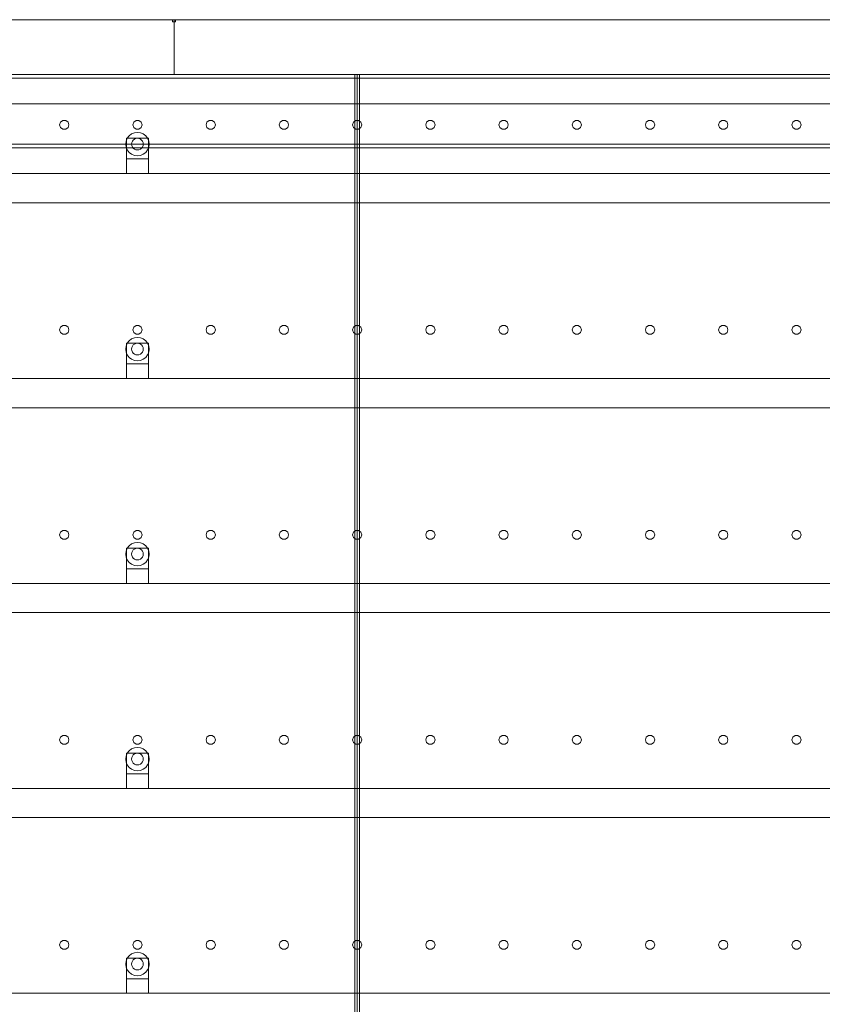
# Model space of a CAD drawing. Header units: millimetres. Extents: x -4738 to 65662, y -68080 to 6847.
# Tile 1048 of 1056: x 51000 to 52096, y 1655 to 3000. Entities that reach past the tile are written whole.
import ezdxf

# ---------------------------------------------------------------- set-up
doc = ezdxf.new("R2010")
doc.units = ezdxf.units.MM
doc.layers.add('lateral_secador', color=7, linetype='Continuous', lineweight=0)

msp = doc.modelspace()

# ---------------------------------------------------------------- linework, layer by layer
at = {"layer": 'lateral_secador'}
for p, q in [((50211.134, 3000), (51211.134, 3000)), ((51209.134, 3000), (51213.134, 3000)), ((51209.134, 3000), (51209.134, 2997)), ((51211.134, 2925), (51211.134, 3000)), ((51211.134, 3000), (52211.134, 3000)), ((51213.134, 2997), (51213.134, 3000)), ((51209.134, 2997), (51213.134, 2997)), ((40461.134, 2925), (60461.134, 2925)), ((40461.134, 2920), (60461.134, 2920)), ((50211.134, 2925), (51211.134, 2925)), ((50686.134, 2925), (51461.134, 2925)), ((51211.134, 2925), (52211.134, 2925)), ((51458.134, 2925), (51464.134, 2925)), ((51458.134, 2925), (51458.134, 60)), ((51461.134, 0), (51461.134, 2925)), ((51461.134, 2925), (52461.134, 2925)), ((51464.134, 60), (51464.134, 2925)), ((40461.134, 2885), (60461.134, 2885)), ((51055.997, 2860.082), (51054.784, 2856.35)), ((51054.784, 2856.35), (51055.997, 2852.618)), ((51059.172, 2862.389), (51055.997, 2860.082)), ((51055.997, 2852.618), (51059.172, 2850.311)), ((51063.096, 2862.389), (51059.172, 2862.389)), ((51066.271, 2860.082), (51063.096, 2862.389)), ((51063.096, 2850.311), (51066.271, 2852.618)), ((51067.484, 2856.35), (51066.271, 2860.082)), ((51066.271, 2852.618), (51067.484, 2856.35)), ((51155.997, 2860.082), (51154.784, 2856.35)), ((51154.784, 2856.35), (51155.997, 2852.618)), ((51159.172, 2862.389), (51155.997, 2860.082)), ((51155.997, 2852.618), (51159.172, 2850.311)), ((51163.096, 2862.389), (51159.172, 2862.389)), ((51166.271, 2860.082), (51163.096, 2862.389)), ((51163.096, 2850.311), (51166.271, 2852.618)), ((51167.484, 2856.35), (51166.271, 2860.082)), ((51166.271, 2852.618), (51167.484, 2856.35)), ((51255.997, 2860.082), (51254.784, 2856.35)), ((51254.784, 2856.35), (51255.997, 2852.618)), ((51259.172, 2862.389), (51255.997, 2860.082)), ((51255.997, 2852.618), (51259.172, 2850.311)), ((51263.096, 2862.389), (51259.172, 2862.389)), ((51266.271, 2860.082), (51263.096, 2862.389)), ((51263.096, 2850.311), (51266.271, 2852.618)), ((51267.484, 2856.35), (51266.271, 2860.082)), ((51266.271, 2852.618), (51267.484, 2856.35)), ((51355.997, 2860.082), (51354.784, 2856.35)), ((51354.784, 2856.35), (51355.997, 2852.618)), ((51359.172, 2862.389), (51355.997, 2860.082)), ((51355.997, 2852.618), (51359.172, 2850.311)), ((51363.096, 2862.389), (51359.172, 2862.389)), ((51366.271, 2860.082), (51363.096, 2862.389)), ((51363.096, 2850.311), (51366.271, 2852.618)), ((51367.484, 2856.35), (51366.271, 2860.082)), ((51366.271, 2852.618), (51367.484, 2856.35)), ((51455.997, 2860.082), (51454.784, 2856.35)), ((51454.784, 2856.35), (51455.997, 2852.618)), ((51459.172, 2862.389), (51455.997, 2860.082)), ((51455.997, 2852.618), (51459.172, 2850.311)), ((51463.096, 2862.389), (51459.172, 2862.389)), ((51466.271, 2860.082), (51463.096, 2862.389)), ((51463.096, 2850.311), (51466.271, 2852.618)), ((51467.484, 2856.35), (51466.271, 2860.082)), ((51466.271, 2852.618), (51467.484, 2856.35)), ((51555.997, 2860.082), (51554.784, 2856.35)), ((51554.784, 2856.35), (51555.997, 2852.618)), ((51559.172, 2862.389), (51555.997, 2860.082)), ((51555.997, 2852.618), (51559.172, 2850.311)), ((51563.096, 2862.389), (51559.172, 2862.389)), ((51566.271, 2860.082), (51563.096, 2862.389)), ((51563.096, 2850.311), (51566.271, 2852.618)), ((51567.484, 2856.35), (51566.271, 2860.082)), ((51566.271, 2852.618), (51567.484, 2856.35)), ((51655.997, 2860.082), (51654.784, 2856.35)), ((51654.784, 2856.35), (51655.997, 2852.618)), ((51659.172, 2862.389), (51655.997, 2860.082)), ((51655.997, 2852.618), (51659.172, 2850.311)), ((51663.096, 2862.389), (51659.172, 2862.389)), ((51666.271, 2860.082), (51663.096, 2862.389)), ((51663.096, 2850.311), (51666.271, 2852.618)), ((51667.484, 2856.35), (51666.271, 2860.082)), ((51666.271, 2852.618), (51667.484, 2856.35)), ((51755.997, 2860.082), (51754.784, 2856.35)), ((51754.784, 2856.35), (51755.997, 2852.618)), ((51759.172, 2862.389), (51755.997, 2860.082)), ((51755.997, 2852.618), (51759.172, 2850.311)), ((51763.096, 2862.389), (51759.172, 2862.389)), ((51766.271, 2860.082), (51763.096, 2862.389)), ((51763.096, 2850.311), (51766.271, 2852.618)), ((51767.484, 2856.35), (51766.271, 2860.082)), ((51766.271, 2852.618), (51767.484, 2856.35)), ((51855.997, 2860.082), (51854.784, 2856.35)), ((51854.784, 2856.35), (51855.997, 2852.618)), ((51859.172, 2862.389), (51855.997, 2860.082)), ((51855.997, 2852.618), (51859.172, 2850.311)), ((51863.096, 2862.389), (51859.172, 2862.389)), ((51866.271, 2860.082), (51863.096, 2862.389)), ((51863.096, 2850.311), (51866.271, 2852.618)), ((51867.484, 2856.35), (51866.271, 2860.082)), ((51866.271, 2852.618), (51867.484, 2856.35)), ((51955.997, 2860.082), (51954.784, 2856.35)), ((51954.784, 2856.35), (51955.997, 2852.618)), ((51959.172, 2862.389), (51955.997, 2860.082)), ((51955.997, 2852.618), (51959.172, 2850.311)), ((51963.096, 2862.389), (51959.172, 2862.389)), ((51966.271, 2860.082), (51963.096, 2862.389)), ((51963.096, 2850.311), (51966.271, 2852.618)), ((51967.484, 2856.35), (51966.271, 2860.082)), ((51966.271, 2852.618), (51967.484, 2856.35)), ((52055.997, 2860.082), (52054.784, 2856.35)), ((52054.784, 2856.35), (52055.997, 2852.618)), ((52059.172, 2862.389), (52055.997, 2860.082)), ((52055.997, 2852.618), (52059.172, 2850.311)), ((52063.096, 2862.389), (52059.172, 2862.389)), ((52066.271, 2860.082), (52063.096, 2862.389)), ((52063.096, 2850.311), (52066.271, 2852.618)), ((52067.484, 2856.35), (52066.271, 2860.082)), ((52066.271, 2852.618), (52067.484, 2856.35)), ((51059.172, 2850.311), (51063.096, 2850.311)), ((51147.277, 2838), (51145.679, 2834.141)), ((51146.134, 2838), (51176.134, 2838)), ((51146.134, 2838), (51146.134, 2810)), ((51149.82, 2841.314), (51147.277, 2838)), ((51153.134, 2843.856), (51149.82, 2841.314)), ((51156.993, 2845.455), (51153.134, 2843.856)), ((51161.134, 2846), (51156.993, 2845.455)), ((51161.134, 2838), (51159.063, 2837.727)), ((51159.172, 2850.311), (51163.096, 2850.311)), ((51165.275, 2845.455), (51161.134, 2846)), ((51163.204, 2837.727), (51161.134, 2838)), ((51169.134, 2843.856), (51165.275, 2845.455)), ((51172.448, 2841.314), (51169.134, 2843.856)), ((51174.99, 2838), (51172.448, 2841.314)), ((51176.589, 2834.141), (51174.99, 2838)), ((51176.134, 2810), (51176.134, 2838)), ((51259.172, 2850.311), (51263.096, 2850.311)), ((51359.172, 2850.311), (51363.096, 2850.311)), ((51459.172, 2850.311), (51463.096, 2850.311)), ((51559.172, 2850.311), (51563.096, 2850.311)), ((51659.172, 2850.311), (51663.096, 2850.311)), ((51759.172, 2850.311), (51763.096, 2850.311)), ((51859.172, 2850.311), (51863.096, 2850.311)), ((51959.172, 2850.311), (51963.096, 2850.311)), ((52059.172, 2850.311), (52063.096, 2850.311)), ((40461.134, 2830), (60461.134, 2830)), ((40461.134, 2825), (60461.134, 2825)), ((51145.679, 2834.141), (51145.134, 2830)), ((51145.134, 2830), (51145.679, 2825.859)), ((51145.679, 2825.859), (51147.277, 2822)), ((51153.406, 2832.071), (51153.134, 2830)), ((51153.134, 2830), (51153.406, 2827.929)), ((51154.206, 2834), (51153.406, 2832.071)), ((51153.406, 2827.929), (51154.206, 2826)), ((51155.477, 2835.657), (51154.206, 2834)), ((51154.206, 2826), (51155.477, 2824.343)), ((51157.134, 2836.928), (51155.477, 2835.657)), ((51159.063, 2837.727), (51157.134, 2836.928)), ((51165.134, 2836.928), (51163.204, 2837.727)), ((51166.791, 2835.657), (51165.134, 2836.928)), ((51168.062, 2834), (51166.791, 2835.657)), ((51166.791, 2824.343), (51168.062, 2826)), ((51168.861, 2832.071), (51168.062, 2834)), ((51168.062, 2826), (51168.861, 2827.929)), ((51169.134, 2830), (51168.861, 2832.071)), ((51168.861, 2827.929), (51169.134, 2830)), ((51174.99, 2822), (51176.589, 2825.859)), ((51177.134, 2830), (51176.589, 2834.141)), ((51176.589, 2825.859), (51177.134, 2830)), ((51147.277, 2822), (51149.82, 2818.686)), ((51149.82, 2818.686), (51153.134, 2816.144)), ((51153.134, 2816.144), (51156.993, 2814.545)), ((51155.477, 2824.343), (51157.134, 2823.072)), ((51156.993, 2814.545), (51161.134, 2814)), ((51157.134, 2823.072), (51159.063, 2822.273)), ((51159.063, 2822.273), (51161.134, 2822)), ((51161.134, 2822), (51163.204, 2822.273)), ((51161.134, 2814), (51165.275, 2814.545)), ((51163.204, 2822.273), (51165.134, 2823.072)), ((51165.134, 2823.072), (51166.791, 2824.343)), ((51165.275, 2814.545), (51169.134, 2816.144)), ((51169.134, 2816.144), (51172.448, 2818.686)), ((51172.448, 2818.686), (51174.99, 2822)), ((51146.134, 2810), (51176.134, 2810)), ((51146.134, 2810), (51146.134, 2790)), ((51176.134, 2790), (51176.134, 2810)), ((40811.134, 2790), (60111.134, 2790)), ((51146.134, 2790), (51176.134, 2790)), ((40811.134, 2750), (60111.134, 2750)), ((51055.997, 2580.082), (51054.784, 2576.35)), ((51054.784, 2576.35), (51055.997, 2572.618)), ((51059.172, 2582.389), (51055.997, 2580.082)), ((51055.997, 2572.618), (51059.172, 2570.311)), ((51063.096, 2582.389), (51059.172, 2582.389)), ((51059.172, 2570.311), (51063.096, 2570.311)), ((51066.271, 2580.082), (51063.096, 2582.389)), ((51063.096, 2570.311), (51066.271, 2572.618)), ((51067.484, 2576.35), (51066.271, 2580.082)), ((51066.271, 2572.618), (51067.484, 2576.35)), ((51155.997, 2580.082), (51154.784, 2576.35)), ((51154.784, 2576.35), (51155.997, 2572.618)), ((51159.172, 2582.389), (51155.997, 2580.082)), ((51155.997, 2572.618), (51159.172, 2570.311)), ((51163.096, 2582.389), (51159.172, 2582.389)), ((51159.172, 2570.311), (51163.096, 2570.311)), ((51166.271, 2580.082), (51163.096, 2582.389)), ((51163.096, 2570.311), (51166.271, 2572.618)), ((51167.484, 2576.35), (51166.271, 2580.082)), ((51166.271, 2572.618), (51167.484, 2576.35)), ((51255.997, 2580.082), (51254.784, 2576.35)), ((51254.784, 2576.35), (51255.997, 2572.618)), ((51259.172, 2582.389), (51255.997, 2580.082)), ((51255.997, 2572.618), (51259.172, 2570.311)), ((51263.096, 2582.389), (51259.172, 2582.389)), ((51259.172, 2570.311), (51263.096, 2570.311)), ((51266.271, 2580.082), (51263.096, 2582.389)), ((51263.096, 2570.311), (51266.271, 2572.618)), ((51267.484, 2576.35), (51266.271, 2580.082)), ((51266.271, 2572.618), (51267.484, 2576.35)), ((51355.997, 2580.082), (51354.784, 2576.35)), ((51354.784, 2576.35), (51355.997, 2572.618)), ((51359.172, 2582.389), (51355.997, 2580.082)), ((51355.997, 2572.618), (51359.172, 2570.311)), ((51363.096, 2582.389), (51359.172, 2582.389)), ((51359.172, 2570.311), (51363.096, 2570.311)), ((51366.271, 2580.082), (51363.096, 2582.389)), ((51363.096, 2570.311), (51366.271, 2572.618)), ((51367.484, 2576.35), (51366.271, 2580.082)), ((51366.271, 2572.618), (51367.484, 2576.35)), ((51455.997, 2580.082), (51454.784, 2576.35)), ((51454.784, 2576.35), (51455.997, 2572.618)), ((51459.172, 2582.389), (51455.997, 2580.082)), ((51455.997, 2572.618), (51459.172, 2570.311)), ((51463.096, 2582.389), (51459.172, 2582.389)), ((51459.172, 2570.311), (51463.096, 2570.311)), ((51466.271, 2580.082), (51463.096, 2582.389)), ((51463.096, 2570.311), (51466.271, 2572.618)), ((51467.484, 2576.35), (51466.271, 2580.082)), ((51466.271, 2572.618), (51467.484, 2576.35)), ((51555.997, 2580.082), (51554.784, 2576.35)), ((51554.784, 2576.35), (51555.997, 2572.618)), ((51559.172, 2582.389), (51555.997, 2580.082)), ((51555.997, 2572.618), (51559.172, 2570.311)), ((51563.096, 2582.389), (51559.172, 2582.389)), ((51559.172, 2570.311), (51563.096, 2570.311)), ((51566.271, 2580.082), (51563.096, 2582.389)), ((51563.096, 2570.311), (51566.271, 2572.618)), ((51567.484, 2576.35), (51566.271, 2580.082)), ((51566.271, 2572.618), (51567.484, 2576.35)), ((51655.997, 2580.082), (51654.784, 2576.35)), ((51654.784, 2576.35), (51655.997, 2572.618)), ((51659.172, 2582.389), (51655.997, 2580.082)), ((51655.997, 2572.618), (51659.172, 2570.311)), ((51663.096, 2582.389), (51659.172, 2582.389)), ((51659.172, 2570.311), (51663.096, 2570.311)), ((51666.271, 2580.082), (51663.096, 2582.389)), ((51663.096, 2570.311), (51666.271, 2572.618)), ((51667.484, 2576.35), (51666.271, 2580.082)), ((51666.271, 2572.618), (51667.484, 2576.35)), ((51755.997, 2580.082), (51754.784, 2576.35)), ((51754.784, 2576.35), (51755.997, 2572.618)), ((51759.172, 2582.389), (51755.997, 2580.082)), ((51755.997, 2572.618), (51759.172, 2570.311)), ((51763.096, 2582.389), (51759.172, 2582.389)), ((51759.172, 2570.311), (51763.096, 2570.311)), ((51766.271, 2580.082), (51763.096, 2582.389)), ((51763.096, 2570.311), (51766.271, 2572.618)), ((51767.484, 2576.35), (51766.271, 2580.082)), ((51766.271, 2572.618), (51767.484, 2576.35)), ((51855.997, 2580.082), (51854.784, 2576.35)), ((51854.784, 2576.35), (51855.997, 2572.618)), ((51859.172, 2582.389), (51855.997, 2580.082)), ((51855.997, 2572.618), (51859.172, 2570.311)), ((51863.096, 2582.389), (51859.172, 2582.389)), ((51859.172, 2570.311), (51863.096, 2570.311)), ((51866.271, 2580.082), (51863.096, 2582.389)), ((51863.096, 2570.311), (51866.271, 2572.618)), ((51867.484, 2576.35), (51866.271, 2580.082)), ((51866.271, 2572.618), (51867.484, 2576.35)), ((51955.997, 2580.082), (51954.784, 2576.35)), ((51954.784, 2576.35), (51955.997, 2572.618)), ((51959.172, 2582.389), (51955.997, 2580.082)), ((51955.997, 2572.618), (51959.172, 2570.311)), ((51963.096, 2582.389), (51959.172, 2582.389)), ((51959.172, 2570.311), (51963.096, 2570.311)), ((51966.271, 2580.082), (51963.096, 2582.389)), ((51963.096, 2570.311), (51966.271, 2572.618)), ((51967.484, 2576.35), (51966.271, 2580.082)), ((51966.271, 2572.618), (51967.484, 2576.35)), ((52055.997, 2580.082), (52054.784, 2576.35)), ((52054.784, 2576.35), (52055.997, 2572.618)), ((52059.172, 2582.389), (52055.997, 2580.082)), ((52055.997, 2572.618), (52059.172, 2570.311)), ((52063.096, 2582.389), (52059.172, 2582.389)), ((52059.172, 2570.311), (52063.096, 2570.311)), ((52066.271, 2580.082), (52063.096, 2582.389)), ((52063.096, 2570.311), (52066.271, 2572.618)), ((52067.484, 2576.35), (52066.271, 2580.082)), ((52066.271, 2572.618), (52067.484, 2576.35)), ((51147.277, 2558), (51145.679, 2554.141)), ((51146.134, 2558), (51176.134, 2558)), ((51146.134, 2558), (51146.134, 2530)), ((51149.82, 2561.314), (51147.277, 2558)), ((51153.134, 2563.856), (51149.82, 2561.314)), ((51156.993, 2565.455), (51153.134, 2563.856)), ((51155.477, 2555.657), (51154.206, 2554)), ((51157.134, 2556.928), (51155.477, 2555.657)), ((51161.134, 2566), (51156.993, 2565.455)), ((51159.063, 2557.727), (51157.134, 2556.928)), ((51161.134, 2558), (51159.063, 2557.727)), ((51165.275, 2565.455), (51161.134, 2566)), ((51163.204, 2557.727), (51161.134, 2558)), ((51165.134, 2556.928), (51163.204, 2557.727)), ((51166.791, 2555.657), (51165.134, 2556.928)), ((51169.134, 2563.856), (51165.275, 2565.455)), ((51168.062, 2554), (51166.791, 2555.657)), ((51172.448, 2561.314), (51169.134, 2563.856)), ((51174.99, 2558), (51172.448, 2561.314)), ((51176.589, 2554.141), (51174.99, 2558)), ((51176.134, 2530), (51176.134, 2558)), ((51145.679, 2554.141), (51145.134, 2550)), ((51145.134, 2550), (51145.679, 2545.859)), ((51145.679, 2545.859), (51147.277, 2542)), ((51153.406, 2552.071), (51153.134, 2550)), ((51153.134, 2550), (51153.406, 2547.929)), ((51154.206, 2554), (51153.406, 2552.071)), ((51153.406, 2547.929), (51154.206, 2546)), ((51154.206, 2546), (51155.477, 2544.343)), ((51155.477, 2544.343), (51157.134, 2543.072)), ((51157.134, 2543.072), (51159.063, 2542.273)), ((51159.063, 2542.273), (51161.134, 2542)), ((51161.134, 2542), (51163.204, 2542.273)), ((51163.204, 2542.273), (51165.134, 2543.072)), ((51165.134, 2543.072), (51166.791, 2544.343)), ((51166.791, 2544.343), (51168.062, 2546)), ((51168.861, 2552.071), (51168.062, 2554)), ((51168.062, 2546), (51168.861, 2547.929)), ((51169.134, 2550), (51168.861, 2552.071)), ((51168.861, 2547.929), (51169.134, 2550)), ((51174.99, 2542), (51176.589, 2545.859)), ((51177.134, 2550), (51176.589, 2554.141)), ((51176.589, 2545.859), (51177.134, 2550)), ((51146.134, 2530), (51176.134, 2530)), ((51146.134, 2530), (51146.134, 2510)), ((51147.277, 2542), (51149.82, 2538.686)), ((51149.82, 2538.686), (51153.134, 2536.144)), ((51153.134, 2536.144), (51156.993, 2534.545)), ((51156.993, 2534.545), (51161.134, 2534)), ((51161.134, 2534), (51165.275, 2534.545)), ((51165.275, 2534.545), (51169.134, 2536.144)), ((51169.134, 2536.144), (51172.448, 2538.686)), ((51172.448, 2538.686), (51174.99, 2542)), ((51176.134, 2510), (51176.134, 2530)), ((40811.134, 2510), (60111.134, 2510)), ((51146.134, 2510), (51176.134, 2510)), ((40811.134, 2470), (60111.134, 2470)), ((51055.997, 2300.082), (51054.784, 2296.35)), ((51059.172, 2302.389), (51055.997, 2300.082)), ((51063.096, 2302.389), (51059.172, 2302.389)), ((51066.271, 2300.082), (51063.096, 2302.389)), ((51067.484, 2296.35), (51066.271, 2300.082)), ((51155.997, 2300.082), (51154.784, 2296.35)), ((51159.172, 2302.389), (51155.997, 2300.082)), ((51163.096, 2302.389), (51159.172, 2302.389)), ((51166.271, 2300.082), (51163.096, 2302.389)), ((51167.484, 2296.35), (51166.271, 2300.082)), ((51255.997, 2300.082), (51254.784, 2296.35)), ((51259.172, 2302.389), (51255.997, 2300.082)), ((51263.096, 2302.389), (51259.172, 2302.389)), ((51266.271, 2300.082), (51263.096, 2302.389)), ((51267.484, 2296.35), (51266.271, 2300.082)), ((51355.997, 2300.082), (51354.784, 2296.35)), ((51359.172, 2302.389), (51355.997, 2300.082)), ((51363.096, 2302.389), (51359.172, 2302.389)), ((51366.271, 2300.082), (51363.096, 2302.389)), ((51367.484, 2296.35), (51366.271, 2300.082)), ((51455.997, 2300.082), (51454.784, 2296.35)), ((51459.172, 2302.389), (51455.997, 2300.082)), ((51463.096, 2302.389), (51459.172, 2302.389)), ((51466.271, 2300.082), (51463.096, 2302.389)), ((51467.484, 2296.35), (51466.271, 2300.082)), ((51555.997, 2300.082), (51554.784, 2296.35)), ((51559.172, 2302.389), (51555.997, 2300.082)), ((51563.096, 2302.389), (51559.172, 2302.389)), ((51566.271, 2300.082), (51563.096, 2302.389)), ((51567.484, 2296.35), (51566.271, 2300.082)), ((51655.997, 2300.082), (51654.784, 2296.35)), ((51659.172, 2302.389), (51655.997, 2300.082)), ((51663.096, 2302.389), (51659.172, 2302.389)), ((51666.271, 2300.082), (51663.096, 2302.389)), ((51667.484, 2296.35), (51666.271, 2300.082)), ((51755.997, 2300.082), (51754.784, 2296.35)), ((51759.172, 2302.389), (51755.997, 2300.082)), ((51763.096, 2302.389), (51759.172, 2302.389)), ((51766.271, 2300.082), (51763.096, 2302.389)), ((51767.484, 2296.35), (51766.271, 2300.082)), ((51855.997, 2300.082), (51854.784, 2296.35)), ((51859.172, 2302.389), (51855.997, 2300.082)), ((51863.096, 2302.389), (51859.172, 2302.389)), ((51866.271, 2300.082), (51863.096, 2302.389)), ((51867.484, 2296.35), (51866.271, 2300.082)), ((51955.997, 2300.082), (51954.784, 2296.35)), ((51959.172, 2302.389), (51955.997, 2300.082)), ((51963.096, 2302.389), (51959.172, 2302.389)), ((51966.271, 2300.082), (51963.096, 2302.389)), ((51967.484, 2296.35), (51966.271, 2300.082)), ((52055.997, 2300.082), (52054.784, 2296.35)), ((52059.172, 2302.389), (52055.997, 2300.082)), ((52063.096, 2302.389), (52059.172, 2302.389)), ((52066.271, 2300.082), (52063.096, 2302.389)), ((52067.484, 2296.35), (52066.271, 2300.082)), ((51054.784, 2296.35), (51055.997, 2292.618)), ((51055.997, 2292.618), (51059.172, 2290.311)), ((51059.172, 2290.311), (51063.096, 2290.311)), ((51063.096, 2290.311), (51066.271, 2292.618)), ((51066.271, 2292.618), (51067.484, 2296.35)), ((51154.784, 2296.35), (51155.997, 2292.618)), ((51155.997, 2292.618), (51159.172, 2290.311)), ((51159.172, 2290.311), (51163.096, 2290.311)), ((51163.096, 2290.311), (51166.271, 2292.618)), ((51166.271, 2292.618), (51167.484, 2296.35)), ((51254.784, 2296.35), (51255.997, 2292.618)), ((51255.997, 2292.618), (51259.172, 2290.311)), ((51259.172, 2290.311), (51263.096, 2290.311)), ((51263.096, 2290.311), (51266.271, 2292.618)), ((51266.271, 2292.618), (51267.484, 2296.35)), ((51354.784, 2296.35), (51355.997, 2292.618)), ((51355.997, 2292.618), (51359.172, 2290.311)), ((51359.172, 2290.311), (51363.096, 2290.311)), ((51363.096, 2290.311), (51366.271, 2292.618)), ((51366.271, 2292.618), (51367.484, 2296.35)), ((51454.784, 2296.35), (51455.997, 2292.618)), ((51455.997, 2292.618), (51459.172, 2290.311)), ((51459.172, 2290.311), (51463.096, 2290.311)), ((51463.096, 2290.311), (51466.271, 2292.618)), ((51466.271, 2292.618), (51467.484, 2296.35)), ((51554.784, 2296.35), (51555.997, 2292.618)), ((51555.997, 2292.618), (51559.172, 2290.311)), ((51559.172, 2290.311), (51563.096, 2290.311)), ((51563.096, 2290.311), (51566.271, 2292.618)), ((51566.271, 2292.618), (51567.484, 2296.35)), ((51654.784, 2296.35), (51655.997, 2292.618)), ((51655.997, 2292.618), (51659.172, 2290.311)), ((51659.172, 2290.311), (51663.096, 2290.311)), ((51663.096, 2290.311), (51666.271, 2292.618)), ((51666.271, 2292.618), (51667.484, 2296.35)), ((51754.784, 2296.35), (51755.997, 2292.618)), ((51755.997, 2292.618), (51759.172, 2290.311)), ((51759.172, 2290.311), (51763.096, 2290.311)), ((51763.096, 2290.311), (51766.271, 2292.618)), ((51766.271, 2292.618), (51767.484, 2296.35)), ((51854.784, 2296.35), (51855.997, 2292.618)), ((51855.997, 2292.618), (51859.172, 2290.311)), ((51859.172, 2290.311), (51863.096, 2290.311)), ((51863.096, 2290.311), (51866.271, 2292.618)), ((51866.271, 2292.618), (51867.484, 2296.35)), ((51954.784, 2296.35), (51955.997, 2292.618)), ((51955.997, 2292.618), (51959.172, 2290.311)), ((51959.172, 2290.311), (51963.096, 2290.311)), ((51963.096, 2290.311), (51966.271, 2292.618)), ((51966.271, 2292.618), (51967.484, 2296.35)), ((52054.784, 2296.35), (52055.997, 2292.618)), ((52055.997, 2292.618), (52059.172, 2290.311)), ((52059.172, 2290.311), (52063.096, 2290.311)), ((52063.096, 2290.311), (52066.271, 2292.618)), ((52066.271, 2292.618), (52067.484, 2296.35)), ((51145.679, 2274.141), (51145.134, 2270)), ((51147.277, 2278), (51145.679, 2274.141)), ((51146.134, 2278), (51176.134, 2278)), ((51146.134, 2278), (51146.134, 2250)), ((51149.82, 2281.314), (51147.277, 2278)), ((51153.134, 2283.856), (51149.82, 2281.314)), ((51156.993, 2285.455), (51153.134, 2283.856)), ((51154.206, 2274), (51153.406, 2272.071)), ((51155.477, 2275.657), (51154.206, 2274)), ((51157.134, 2276.928), (51155.477, 2275.657)), ((51161.134, 2286), (51156.993, 2285.455)), ((51159.063, 2277.727), (51157.134, 2276.928)), ((51161.134, 2278), (51159.063, 2277.727)), ((51165.275, 2285.455), (51161.134, 2286)), ((51163.204, 2277.727), (51161.134, 2278)), ((51165.134, 2276.928), (51163.204, 2277.727)), ((51166.791, 2275.657), (51165.134, 2276.928)), ((51169.134, 2283.856), (51165.275, 2285.455)), ((51168.062, 2274), (51166.791, 2275.657)), ((51168.861, 2272.071), (51168.062, 2274)), ((51172.448, 2281.314), (51169.134, 2283.856)), ((51174.99, 2278), (51172.448, 2281.314)), ((51176.589, 2274.141), (51174.99, 2278)), ((51176.134, 2250), (51176.134, 2278)), ((51177.134, 2270), (51176.589, 2274.141)), ((51145.134, 2270), (51145.679, 2265.859)), ((51145.679, 2265.859), (51147.277, 2262)), ((51147.277, 2262), (51149.82, 2258.686)), ((51153.406, 2272.071), (51153.134, 2270)), ((51153.134, 2270), (51153.406, 2267.929)), ((51153.406, 2267.929), (51154.206, 2266)), ((51154.206, 2266), (51155.477, 2264.343)), ((51155.477, 2264.343), (51157.134, 2263.072)), ((51157.134, 2263.072), (51159.063, 2262.273)), ((51159.063, 2262.273), (51161.134, 2262)), ((51161.134, 2262), (51163.204, 2262.273)), ((51163.204, 2262.273), (51165.134, 2263.072)), ((51165.134, 2263.072), (51166.791, 2264.343)), ((51166.791, 2264.343), (51168.062, 2266)), ((51168.062, 2266), (51168.861, 2267.929)), ((51169.134, 2270), (51168.861, 2272.071)), ((51168.861, 2267.929), (51169.134, 2270)), ((51172.448, 2258.686), (51174.99, 2262)), ((51174.99, 2262), (51176.589, 2265.859)), ((51176.589, 2265.859), (51177.134, 2270)), ((51146.134, 2250), (51176.134, 2250)), ((51146.134, 2250), (51146.134, 2230)), ((51149.82, 2258.686), (51153.134, 2256.144)), ((51153.134, 2256.144), (51156.993, 2254.545)), ((51156.993, 2254.545), (51161.134, 2254)), ((51161.134, 2254), (51165.275, 2254.545)), ((51165.275, 2254.545), (51169.134, 2256.144)), ((51169.134, 2256.144), (51172.448, 2258.686)), ((51176.134, 2230), (51176.134, 2250)), ((40811.134, 2230), (60111.134, 2230)), ((51146.134, 2230), (51176.134, 2230)), ((40811.134, 2190), (60111.134, 2190)), ((51055.997, 2020.082), (51054.784, 2016.35)), ((51059.172, 2022.389), (51055.997, 2020.082)), ((51063.096, 2022.389), (51059.172, 2022.389)), ((51066.271, 2020.082), (51063.096, 2022.389)), ((51067.484, 2016.35), (51066.271, 2020.082)), ((51155.997, 2020.082), (51154.784, 2016.35)), ((51159.172, 2022.389), (51155.997, 2020.082)), ((51163.096, 2022.389), (51159.172, 2022.389)), ((51166.271, 2020.082), (51163.096, 2022.389)), ((51167.484, 2016.35), (51166.271, 2020.082)), ((51255.997, 2020.082), (51254.784, 2016.35)), ((51259.172, 2022.389), (51255.997, 2020.082)), ((51263.096, 2022.389), (51259.172, 2022.389)), ((51266.271, 2020.082), (51263.096, 2022.389)), ((51267.484, 2016.35), (51266.271, 2020.082)), ((51355.997, 2020.082), (51354.784, 2016.35)), ((51359.172, 2022.389), (51355.997, 2020.082)), ((51363.096, 2022.389), (51359.172, 2022.389)), ((51366.271, 2020.082), (51363.096, 2022.389)), ((51367.484, 2016.35), (51366.271, 2020.082)), ((51455.997, 2020.082), (51454.784, 2016.35)), ((51459.172, 2022.389), (51455.997, 2020.082)), ((51463.096, 2022.389), (51459.172, 2022.389)), ((51466.271, 2020.082), (51463.096, 2022.389)), ((51467.484, 2016.35), (51466.271, 2020.082)), ((51555.997, 2020.082), (51554.784, 2016.35)), ((51559.172, 2022.389), (51555.997, 2020.082)), ((51563.096, 2022.389), (51559.172, 2022.389)), ((51566.271, 2020.082), (51563.096, 2022.389)), ((51567.484, 2016.35), (51566.271, 2020.082)), ((51655.997, 2020.082), (51654.784, 2016.35)), ((51659.172, 2022.389), (51655.997, 2020.082)), ((51663.096, 2022.389), (51659.172, 2022.389)), ((51666.271, 2020.082), (51663.096, 2022.389)), ((51667.484, 2016.35), (51666.271, 2020.082)), ((51755.997, 2020.082), (51754.784, 2016.35)), ((51759.172, 2022.389), (51755.997, 2020.082)), ((51763.096, 2022.389), (51759.172, 2022.389)), ((51766.271, 2020.082), (51763.096, 2022.389)), ((51767.484, 2016.35), (51766.271, 2020.082)), ((51855.997, 2020.082), (51854.784, 2016.35)), ((51859.172, 2022.389), (51855.997, 2020.082)), ((51863.096, 2022.389), (51859.172, 2022.389)), ((51866.271, 2020.082), (51863.096, 2022.389)), ((51867.484, 2016.35), (51866.271, 2020.082)), ((51955.997, 2020.082), (51954.784, 2016.35)), ((51959.172, 2022.389), (51955.997, 2020.082)), ((51963.096, 2022.389), (51959.172, 2022.389)), ((51966.271, 2020.082), (51963.096, 2022.389)), ((51967.484, 2016.35), (51966.271, 2020.082)), ((52055.997, 2020.082), (52054.784, 2016.35)), ((52059.172, 2022.389), (52055.997, 2020.082)), ((52063.096, 2022.389), (52059.172, 2022.389)), ((52066.271, 2020.082), (52063.096, 2022.389)), ((52067.484, 2016.35), (52066.271, 2020.082)), ((51054.784, 2016.35), (51055.997, 2012.618)), ((51055.997, 2012.618), (51059.172, 2010.311)), ((51059.172, 2010.311), (51063.096, 2010.311)), ((51063.096, 2010.311), (51066.271, 2012.618)), ((51066.271, 2012.618), (51067.484, 2016.35)), ((51156.993, 2005.455), (51153.134, 2003.856)), ((51154.784, 2016.35), (51155.997, 2012.618)), ((51155.997, 2012.618), (51159.172, 2010.311)), ((51161.134, 2006), (51156.993, 2005.455)), ((51159.172, 2010.311), (51163.096, 2010.311)), ((51165.275, 2005.455), (51161.134, 2006)), ((51163.096, 2010.311), (51166.271, 2012.618)), ((51169.134, 2003.856), (51165.275, 2005.455)), ((51166.271, 2012.618), (51167.484, 2016.35)), ((51254.784, 2016.35), (51255.997, 2012.618)), ((51255.997, 2012.618), (51259.172, 2010.311)), ((51259.172, 2010.311), (51263.096, 2010.311)), ((51263.096, 2010.311), (51266.271, 2012.618)), ((51266.271, 2012.618), (51267.484, 2016.35)), ((51354.784, 2016.35), (51355.997, 2012.618)), ((51355.997, 2012.618), (51359.172, 2010.311)), ((51359.172, 2010.311), (51363.096, 2010.311)), ((51363.096, 2010.311), (51366.271, 2012.618)), ((51366.271, 2012.618), (51367.484, 2016.35)), ((51454.784, 2016.35), (51455.997, 2012.618)), ((51455.997, 2012.618), (51459.172, 2010.311)), ((51459.172, 2010.311), (51463.096, 2010.311)), ((51463.096, 2010.311), (51466.271, 2012.618)), ((51466.271, 2012.618), (51467.484, 2016.35)), ((51554.784, 2016.35), (51555.997, 2012.618)), ((51555.997, 2012.618), (51559.172, 2010.311)), ((51559.172, 2010.311), (51563.096, 2010.311)), ((51563.096, 2010.311), (51566.271, 2012.618)), ((51566.271, 2012.618), (51567.484, 2016.35)), ((51654.784, 2016.35), (51655.997, 2012.618)), ((51655.997, 2012.618), (51659.172, 2010.311)), ((51659.172, 2010.311), (51663.096, 2010.311)), ((51663.096, 2010.311), (51666.271, 2012.618)), ((51666.271, 2012.618), (51667.484, 2016.35)), ((51754.784, 2016.35), (51755.997, 2012.618)), ((51755.997, 2012.618), (51759.172, 2010.311)), ((51759.172, 2010.311), (51763.096, 2010.311)), ((51763.096, 2010.311), (51766.271, 2012.618)), ((51766.271, 2012.618), (51767.484, 2016.35)), ((51854.784, 2016.35), (51855.997, 2012.618)), ((51855.997, 2012.618), (51859.172, 2010.311)), ((51859.172, 2010.311), (51863.096, 2010.311)), ((51863.096, 2010.311), (51866.271, 2012.618)), ((51866.271, 2012.618), (51867.484, 2016.35)), ((51954.784, 2016.35), (51955.997, 2012.618)), ((51955.997, 2012.618), (51959.172, 2010.311)), ((51959.172, 2010.311), (51963.096, 2010.311)), ((51963.096, 2010.311), (51966.271, 2012.618)), ((51966.271, 2012.618), (51967.484, 2016.35)), ((52054.784, 2016.35), (52055.997, 2012.618)), ((52055.997, 2012.618), (52059.172, 2010.311)), ((52059.172, 2010.311), (52063.096, 2010.311)), ((52063.096, 2010.311), (52066.271, 2012.618)), ((52066.271, 2012.618), (52067.484, 2016.35)), ((51145.679, 1994.141), (51145.134, 1990)), ((51147.277, 1998), (51145.679, 1994.141)), ((51146.134, 1998), (51176.134, 1998)), ((51146.134, 1998), (51146.134, 1970)), ((51149.82, 2001.314), (51147.277, 1998)), ((51153.134, 2003.856), (51149.82, 2001.314)), ((51153.406, 1992.071), (51153.134, 1990)), ((51154.206, 1994), (51153.406, 1992.071)), ((51155.477, 1995.657), (51154.206, 1994)), ((51157.134, 1996.928), (51155.477, 1995.657)), ((51159.063, 1997.727), (51157.134, 1996.928)), ((51161.134, 1998), (51159.063, 1997.727)), ((51163.204, 1997.727), (51161.134, 1998)), ((51165.134, 1996.928), (51163.204, 1997.727)), ((51166.791, 1995.657), (51165.134, 1996.928)), ((51168.062, 1994), (51166.791, 1995.657)), ((51168.861, 1992.071), (51168.062, 1994)), ((51169.134, 1990), (51168.861, 1992.071)), ((51172.448, 2001.314), (51169.134, 2003.856)), ((51174.99, 1998), (51172.448, 2001.314)), ((51176.589, 1994.141), (51174.99, 1998)), ((51176.134, 1970), (51176.134, 1998)), ((51177.134, 1990), (51176.589, 1994.141)), ((51145.134, 1990), (51145.679, 1985.859)), ((51145.679, 1985.859), (51147.277, 1982)), ((51147.277, 1982), (51149.82, 1978.686)), ((51149.82, 1978.686), (51153.134, 1976.144)), ((51153.134, 1990), (51153.406, 1987.929)), ((51153.406, 1987.929), (51154.206, 1986)), ((51154.206, 1986), (51155.477, 1984.343)), ((51155.477, 1984.343), (51157.134, 1983.072)), ((51157.134, 1983.072), (51159.063, 1982.273)), ((51159.063, 1982.273), (51161.134, 1982)), ((51161.134, 1982), (51163.204, 1982.273)), ((51163.204, 1982.273), (51165.134, 1983.072)), ((51165.134, 1983.072), (51166.791, 1984.343)), ((51166.791, 1984.343), (51168.062, 1986)), ((51168.062, 1986), (51168.861, 1987.929)), ((51168.861, 1987.929), (51169.134, 1990)), ((51169.134, 1976.144), (51172.448, 1978.686)), ((51172.448, 1978.686), (51174.99, 1982)), ((51174.99, 1982), (51176.589, 1985.859)), ((51176.589, 1985.859), (51177.134, 1990)), ((51146.134, 1970), (51176.134, 1970)), ((51146.134, 1970), (51146.134, 1950)), ((51153.134, 1976.144), (51156.993, 1974.545)), ((51156.993, 1974.545), (51161.134, 1974)), ((51161.134, 1974), (51165.275, 1974.545)), ((51165.275, 1974.545), (51169.134, 1976.144)), ((51176.134, 1950), (51176.134, 1970)), ((40811.134, 1950), (60111.134, 1950)), ((51146.134, 1950), (51176.134, 1950)), ((40811.134, 1910), (60111.134, 1910)), ((51055.997, 1740.082), (51054.784, 1736.35)), ((51054.784, 1736.35), (51055.997, 1732.618)), ((51059.172, 1742.389), (51055.997, 1740.082)), ((51063.096, 1742.389), (51059.172, 1742.389)), ((51066.271, 1740.082), (51063.096, 1742.389)), ((51067.484, 1736.35), (51066.271, 1740.082)), ((51066.271, 1732.618), (51067.484, 1736.35)), ((51155.997, 1740.082), (51154.784, 1736.35)), ((51154.784, 1736.35), (51155.997, 1732.618)), ((51159.172, 1742.389), (51155.997, 1740.082)), ((51163.096, 1742.389), (51159.172, 1742.389)), ((51166.271, 1740.082), (51163.096, 1742.389)), ((51167.484, 1736.35), (51166.271, 1740.082)), ((51166.271, 1732.618), (51167.484, 1736.35)), ((51255.997, 1740.082), (51254.784, 1736.35)), ((51254.784, 1736.35), (51255.997, 1732.618)), ((51259.172, 1742.389), (51255.997, 1740.082)), ((51263.096, 1742.389), (51259.172, 1742.389)), ((51266.271, 1740.082), (51263.096, 1742.389)), ((51267.484, 1736.35), (51266.271, 1740.082)), ((51266.271, 1732.618), (51267.484, 1736.35)), ((51355.997, 1740.082), (51354.784, 1736.35)), ((51354.784, 1736.35), (51355.997, 1732.618)), ((51359.172, 1742.389), (51355.997, 1740.082)), ((51363.096, 1742.389), (51359.172, 1742.389)), ((51366.271, 1740.082), (51363.096, 1742.389)), ((51367.484, 1736.35), (51366.271, 1740.082)), ((51366.271, 1732.618), (51367.484, 1736.35)), ((51455.997, 1740.082), (51454.784, 1736.35)), ((51454.784, 1736.35), (51455.997, 1732.618)), ((51459.172, 1742.389), (51455.997, 1740.082)), ((51463.096, 1742.389), (51459.172, 1742.389)), ((51466.271, 1740.082), (51463.096, 1742.389)), ((51467.484, 1736.35), (51466.271, 1740.082)), ((51466.271, 1732.618), (51467.484, 1736.35)), ((51555.997, 1740.082), (51554.784, 1736.35)), ((51554.784, 1736.35), (51555.997, 1732.618)), ((51559.172, 1742.389), (51555.997, 1740.082)), ((51563.096, 1742.389), (51559.172, 1742.389)), ((51566.271, 1740.082), (51563.096, 1742.389)), ((51567.484, 1736.35), (51566.271, 1740.082)), ((51566.271, 1732.618), (51567.484, 1736.35)), ((51655.997, 1740.082), (51654.784, 1736.35)), ((51654.784, 1736.35), (51655.997, 1732.618)), ((51659.172, 1742.389), (51655.997, 1740.082)), ((51663.096, 1742.389), (51659.172, 1742.389)), ((51666.271, 1740.082), (51663.096, 1742.389)), ((51667.484, 1736.35), (51666.271, 1740.082)), ((51666.271, 1732.618), (51667.484, 1736.35)), ((51755.997, 1740.082), (51754.784, 1736.35)), ((51754.784, 1736.35), (51755.997, 1732.618)), ((51759.172, 1742.389), (51755.997, 1740.082)), ((51763.096, 1742.389), (51759.172, 1742.389)), ((51766.271, 1740.082), (51763.096, 1742.389)), ((51767.484, 1736.35), (51766.271, 1740.082)), ((51766.271, 1732.618), (51767.484, 1736.35)), ((51855.997, 1740.082), (51854.784, 1736.35)), ((51854.784, 1736.35), (51855.997, 1732.618)), ((51859.172, 1742.389), (51855.997, 1740.082)), ((51863.096, 1742.389), (51859.172, 1742.389)), ((51866.271, 1740.082), (51863.096, 1742.389)), ((51867.484, 1736.35), (51866.271, 1740.082)), ((51866.271, 1732.618), (51867.484, 1736.35)), ((51955.997, 1740.082), (51954.784, 1736.35)), ((51954.784, 1736.35), (51955.997, 1732.618)), ((51959.172, 1742.389), (51955.997, 1740.082)), ((51963.096, 1742.389), (51959.172, 1742.389)), ((51966.271, 1740.082), (51963.096, 1742.389)), ((51967.484, 1736.35), (51966.271, 1740.082)), ((51966.271, 1732.618), (51967.484, 1736.35)), ((52055.997, 1740.082), (52054.784, 1736.35)), ((52054.784, 1736.35), (52055.997, 1732.618)), ((52059.172, 1742.389), (52055.997, 1740.082)), ((52063.096, 1742.389), (52059.172, 1742.389)), ((52066.271, 1740.082), (52063.096, 1742.389)), ((52067.484, 1736.35), (52066.271, 1740.082)), ((52066.271, 1732.618), (52067.484, 1736.35)), ((51055.997, 1732.618), (51059.172, 1730.311)), ((51059.172, 1730.311), (51063.096, 1730.311)), ((51063.096, 1730.311), (51066.271, 1732.618)), ((51153.134, 1723.856), (51149.82, 1721.314)), ((51156.993, 1725.455), (51153.134, 1723.856)), ((51155.997, 1732.618), (51159.172, 1730.311)), ((51161.134, 1726), (51156.993, 1725.455)), ((51159.172, 1730.311), (51163.096, 1730.311)), ((51165.275, 1725.455), (51161.134, 1726)), ((51163.096, 1730.311), (51166.271, 1732.618)), ((51169.134, 1723.856), (51165.275, 1725.455)), ((51172.448, 1721.314), (51169.134, 1723.856)), ((51255.997, 1732.618), (51259.172, 1730.311)), ((51259.172, 1730.311), (51263.096, 1730.311)), ((51263.096, 1730.311), (51266.271, 1732.618)), ((51355.997, 1732.618), (51359.172, 1730.311)), ((51359.172, 1730.311), (51363.096, 1730.311)), ((51363.096, 1730.311), (51366.271, 1732.618)), ((51455.997, 1732.618), (51459.172, 1730.311)), ((51459.172, 1730.311), (51463.096, 1730.311)), ((51463.096, 1730.311), (51466.271, 1732.618)), ((51555.997, 1732.618), (51559.172, 1730.311)), ((51559.172, 1730.311), (51563.096, 1730.311)), ((51563.096, 1730.311), (51566.271, 1732.618)), ((51655.997, 1732.618), (51659.172, 1730.311)), ((51659.172, 1730.311), (51663.096, 1730.311)), ((51663.096, 1730.311), (51666.271, 1732.618)), ((51755.997, 1732.618), (51759.172, 1730.311)), ((51759.172, 1730.311), (51763.096, 1730.311)), ((51763.096, 1730.311), (51766.271, 1732.618)), ((51855.997, 1732.618), (51859.172, 1730.311)), ((51859.172, 1730.311), (51863.096, 1730.311)), ((51863.096, 1730.311), (51866.271, 1732.618)), ((51955.997, 1732.618), (51959.172, 1730.311)), ((51959.172, 1730.311), (51963.096, 1730.311)), ((51963.096, 1730.311), (51966.271, 1732.618)), ((52055.997, 1732.618), (52059.172, 1730.311)), ((52059.172, 1730.311), (52063.096, 1730.311)), ((52063.096, 1730.311), (52066.271, 1732.618)), ((51145.679, 1714.141), (51145.134, 1710)), ((51145.134, 1710), (51145.679, 1705.859)), ((51147.277, 1718), (51145.679, 1714.141)), ((51146.134, 1718), (51176.134, 1718)), ((51146.134, 1718), (51146.134, 1690)), ((51149.82, 1721.314), (51147.277, 1718)), ((51153.406, 1712.071), (51153.134, 1710)), ((51153.134, 1710), (51153.406, 1707.929)), ((51154.206, 1714), (51153.406, 1712.071)), ((51155.477, 1715.657), (51154.206, 1714)), ((51157.134, 1716.928), (51155.477, 1715.657)), ((51159.063, 1717.727), (51157.134, 1716.928)), ((51161.134, 1718), (51159.063, 1717.727)), ((51163.204, 1717.727), (51161.134, 1718)), ((51165.134, 1716.928), (51163.204, 1717.727)), ((51166.791, 1715.657), (51165.134, 1716.928)), ((51168.062, 1714), (51166.791, 1715.657)), ((51168.861, 1712.071), (51168.062, 1714)), ((51169.134, 1710), (51168.861, 1712.071)), ((51168.861, 1707.929), (51169.134, 1710)), ((51174.99, 1718), (51172.448, 1721.314)), ((51176.589, 1714.141), (51174.99, 1718)), ((51176.134, 1690), (51176.134, 1718)), ((51177.134, 1710), (51176.589, 1714.141)), ((51176.589, 1705.859), (51177.134, 1710)), ((51145.679, 1705.859), (51147.277, 1702)), ((51147.277, 1702), (51149.82, 1698.686)), ((51149.82, 1698.686), (51153.134, 1696.144)), ((51153.134, 1696.144), (51156.993, 1694.545)), ((51153.406, 1707.929), (51154.206, 1706)), ((51154.206, 1706), (51155.477, 1704.343)), ((51155.477, 1704.343), (51157.134, 1703.072)), ((51157.134, 1703.072), (51159.063, 1702.273)), ((51159.063, 1702.273), (51161.134, 1702)), ((51161.134, 1702), (51163.204, 1702.273)), ((51163.204, 1702.273), (51165.134, 1703.072)), ((51165.134, 1703.072), (51166.791, 1704.343)), ((51165.275, 1694.545), (51169.134, 1696.144)), ((51166.791, 1704.343), (51168.062, 1706)), ((51168.062, 1706), (51168.861, 1707.929)), ((51169.134, 1696.144), (51172.448, 1698.686)), ((51172.448, 1698.686), (51174.99, 1702)), ((51174.99, 1702), (51176.589, 1705.859)), ((51146.134, 1690), (51176.134, 1690)), ((51146.134, 1690), (51146.134, 1670)), ((51156.993, 1694.545), (51161.134, 1694)), ((51161.134, 1694), (51165.275, 1694.545)), ((51176.134, 1670), (51176.134, 1690)), ((40811.134, 1670), (60111.134, 1670)), ((51146.134, 1670), (51176.134, 1670))]:
    msp.add_line(p, q, dxfattribs=at)

doc.saveas('drawing.dxf')
